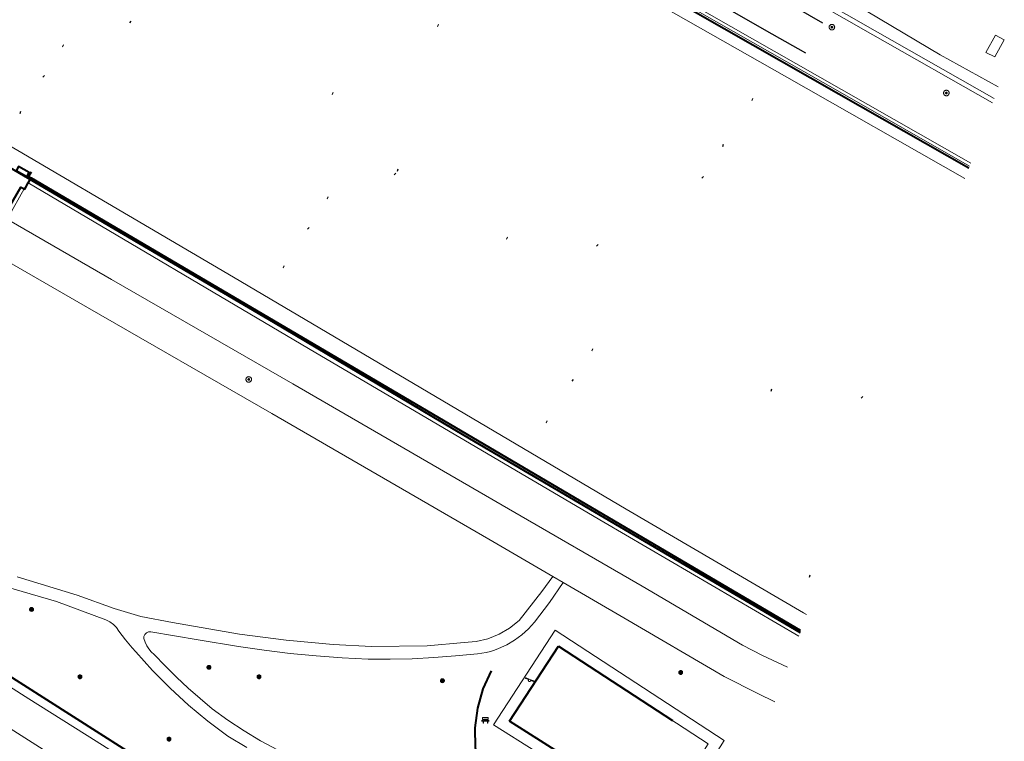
# Model space of a CAD drawing. Header units: metres. Extents: x 135779 to 137489, y 452643 to 455118.
# Tile 412 of 489: x 137203 to 137312, y 454209 to 454289. Entities that reach past the tile are written whole.
import ezdxf

# ---------------------------------------------------------------- set-up
doc = ezdxf.new("R2010")
doc.units = ezdxf.units.M
for name, pattern in [('DGN_Style_1', [33.729988, 0.056123, -33.673865]), ('DGN_Style_3', [78.572352, 56.123108, -22.449243]), ('DGN_Style_4', [89.853097, 44.898487, -22.449243, 0.056123, -22.449243])]:
    doc.linetypes.add(name, pattern=pattern)
for name, color, linetype, lineweight in [('KTop_BTD_Groenvoorziening', 62, 'Continuous', 13), ('KTop_GBI_Toegangstrap', 40, 'Continuous', 40), ('KTop_OTD_Gesloten verharding', 15, 'Continuous', 13), ('KTop_OTD_Gesloten verharding_kunststof', 15, 'Continuous', 13), ('KTop_OTD_Onverhard', 15, 'Continuous', 13), ('KTop_PUT_Inspectie- of rioolput', 15, 'Continuous', 13), ('KTop_SHD_Geluidsscherm (l)', 1, 'Continuous', 40), ('KTop_SHD_Hek (l)', 15, 'DGN_Style_4', 40), ('KTop_SHD_Muur', 15, 'Continuous', 13), ('KTop_SPR_Sneltram (l)', 251, 'DGN_Style_3', 30), ('KTop_SPR_Trein (l)', 8, 'DGN_Style_1', 53), ('KTop_STM_Bank', 40, 'Continuous', 13), ('KTop_STM_Speelvoorziening', 40, 'Continuous', 13), ('KTop_VGO_Boom', 92, 'Continuous', 13), ('KTop_VGO_Haag (l)', 92, 'DGN_Style_3', 40), ('KTop_WGD_Fietspad', 40, 'Continuous', 13), ('KTop_WGD_Rijbaan_Lokale weg', 251, 'Continuous', 13), ('KTop_WGD_Spoorbaan', 251, 'Continuous', 13), ('KTop_WGD_Voetpad', 251, 'Continuous', 13)]:
    doc.layers.add(name, color=color, linetype=linetype, lineweight=lineweight)

# ---------------------------------------------------------------- blocks, each defined once
blk = doc.blocks.new('PUT_Inspectie-_of_rioolput')
at = {"layer": 'KTop_PUT_Inspectie- of rioolput', "flags": 128}
for points in [[(0.31, 0), (0.31, 0.03), (0.3, 0.06), (0.29, 0.1), (0.28, 0.13), (0.27, 0.15), (0.25, 0.18), (0.23, 0.21), (0.21, 0.23), (0.18, 0.25), (0.15, 0.27), (0.13, 0.28), (0.1, 0.29), (0.06, 0.3), (0.03, 0.31), (0, 0.31), (-0.03, 0.31), (-0.06, 0.3), (-0.1, 0.29), (-0.13, 0.28), (-0.16, 0.27), (-0.18, 0.25), (-0.21, 0.23), (-0.23, 0.21), (-0.25, 0.18), (-0.27, 0.15), (-0.28, 0.13), (-0.29, 0.1), (-0.3, 0.06), (-0.31, 0.03), (-0.31, 0), (-0.31, -0.03), (-0.3, -0.06), (-0.29, -0.1), (-0.28, -0.13), (-0.27, -0.16), (-0.25, -0.18), (-0.23, -0.21), (-0.21, -0.23), (-0.18, -0.25), (-0.15, -0.27), (-0.13, -0.28), (-0.1, -0.29), (-0.06, -0.3), (-0.03, -0.31), (0, -0.31), (0.03, -0.31), (0.06, -0.3), (0.1, -0.29), (0.13, -0.28), (0.15, -0.27), (0.18, -0.25), (0.21, -0.23), (0.23, -0.21), (0.25, -0.18), (0.27, -0.15), (0.28, -0.13), (0.29, -0.1), (0.3, -0.06), (0.31, -0.03), (0.31, 0)], [(0.1, 0), (0.09, 0.01), (0.09, 0.02), (0.09, 0.03), (0.09, 0.04), (0.08, 0.05), (0.08, 0.06), (0.07, 0.06), (0.06, 0.07), (0.06, 0.08), (0.05, 0.08), (0.04, 0.09), (0.03, 0.09), (0.02, 0.09), (0.01, 0.09), (0, 0.09), (-0.01, 0.09), (-0.02, 0.09), (-0.03, 0.09), (-0.04, 0.09), (-0.05, 0.08), (-0.06, 0.08), (-0.06, 0.07), (-0.07, 0.06), (-0.08, 0.06), (-0.08, 0.05), (-0.09, 0.04), (-0.09, 0.03), (-0.09, 0.02), (-0.09, 0.01), (-0.09, 0), (-0.09, -0.01), (-0.09, -0.02), (-0.09, -0.03), (-0.09, -0.04), (-0.08, -0.05), (-0.08, -0.06), (-0.07, -0.06), (-0.06, -0.07), (-0.06, -0.08), (-0.05, -0.08), (-0.04, -0.09), (-0.03, -0.09), (-0.02, -0.09), (-0.01, -0.09), (0, -0.09), (0.01, -0.09), (0.02, -0.09), (0.03, -0.09), (0.04, -0.09), (0.05, -0.08), (0.06, -0.08), (0.06, -0.07), (0.07, -0.06), (0.08, -0.06), (0.08, -0.05), (0.09, -0.04), (0.09, -0.03), (0.09, -0.02), (0.09, -0.01), (0.1, 0)], [(0.04, 0), (0.03, 0), (0.03, 0.01), (0.03, 0.01), (0.03, 0.01), (0.03, 0.02), (0.03, 0.02), (0.03, 0.02), (0.02, 0.03), (0.02, 0.03), (0.02, 0.03), (0.01, 0.03), (0.01, 0.03), (0.01, 0.03), (0, 0.03), (0, 0.03), (0, 0.03), (-0.01, 0.03), (-0.01, 0.03), (-0.01, 0.03), (-0.02, 0.03), (-0.02, 0.03), (-0.02, 0.03), (-0.03, 0.02), (-0.03, 0.02), (-0.03, 0.02), (-0.03, 0.01), (-0.03, 0.01), (-0.03, 0.01), (-0.03, 0), (-0.03, 0), (-0.03, 0), (-0.03, -0.01), (-0.03, -0.01), (-0.03, -0.01), (-0.03, -0.02), (-0.03, -0.02), (-0.03, -0.02), (-0.02, -0.03), (-0.02, -0.03), (-0.02, -0.03), (-0.01, -0.03), (-0.01, -0.03), (-0.01, -0.03), (0, -0.03), (0, -0.03), (0, -0.03), (0.01, -0.03), (0.01, -0.03), (0.01, -0.03), (0.02, -0.03), (0.02, -0.03), (0.02, -0.03), (0.03, -0.02), (0.03, -0.02), (0.03, -0.02), (0.03, -0.01), (0.03, -0.01), (0.03, -0.01), (0.03, 0), (0.04, 0)], [(0.01, 0.02), (0.01, 0.02), (0.01, 0.02), (0, 0.02), (0, 0.02), (0, 0.02), (0, 0.02), (-0.01, 0.02), (-0.01, 0.02), (-0.01, 0.02), (-0.01, 0.02), (-0.01, 0.02), (-0.02, 0.02), (-0.02, 0.01), (-0.02, 0.01), (-0.02, 0.01), (-0.02, 0.01), (-0.02, 0.01), (-0.02, 0), (-0.02, 0), (-0.02, 0), (-0.02, 0), (-0.02, -0.01), (-0.02, -0.01), (-0.02, -0.01), (-0.02, -0.01), (-0.02, -0.01), (-0.02, -0.02), (-0.01, -0.02), (-0.01, -0.02), (-0.01, -0.02), (-0.01, -0.02), (-0.01, -0.02), (0, -0.02), (0, -0.02), (0, -0.02), (0, -0.02), (0.01, -0.02), (0.01, -0.02), (0.01, -0.02), (0.01, -0.02), (0.01, -0.02), (0.02, -0.02), (0.02, -0.01), (0.02, -0.01), (0.02, -0.01), (0.02, -0.01), (0.02, -0.01), (0.02, 0), (0.02, 0), (0.02, 0), (0.02, 0), (0.02, 0.01), (0.02, 0.01), (0.02, 0.01), (0.02, 0.01), (0.02, 0.01), (0.02, 0.02), (0.01, 0.02), (0.01, 0.02), (0.01, 0.02)]]:
    blk.add_lwpolyline(points, dxfattribs=at)
blk = doc.blocks.new('STM_Speelvoorziening')
at = {"layer": 'KTop_STM_Speelvoorziening'}
for p, q in [((-0.46, 0.22), (-0.45, 0.23)), ((-0.46, 0.21), (-0.46, 0.22)), ((-0.46, 0.22), (-0.46, 0.22)), ((-0.45, 0.2), (-0.46, 0.21)), ((-0.46, 0.21), (-0.46, 0.21)), ((-0.46, 0.21), (-0.46, 0.21)), ((-0.45, 0.23), (-0.45, 0.24)), ((-0.45, 0.24), (-0.45, 0.24)), ((-0.45, 0.24), (-0.44, 0.24)), ((-0.45, 0.23), (-0.45, 0.23)), ((-0.45, 0.23), (-0.45, 0.23)), ((-0.45, 0.19), (-0.45, 0.2)), ((-0.45, 0.2), (-0.45, 0.2)), ((-0.44, 0.18), (-0.45, 0.19)), ((-0.45, 0.19), (-0.45, 0.19)), ((-0.45, 0.19), (-0.45, 0.19)), ((-0.44, 0.24), (-0.44, 0.25)), ((-0.44, 0.25), (-0.44, 0.25)), ((-0.44, 0.25), (-0.43, 0.25)), ((-0.43, 0.18), (-0.44, 0.18)), ((-0.44, 0.18), (-0.44, 0.18)), ((-0.44, 0.18), (-0.44, 0.18)), ((-0.43, 0.25), (-0.43, 0.25)), ((-0.43, 0.25), (-0.42, 0.25)), ((-0.11, 0.04), (-0.43, 0.18)), ((-0.42, 0.25), (-0.42, 0.25)), ((-0.42, 0.25), (-0.42, 0.25)), ((-0.42, 0.25), (-0.41, 0.25)), ((-0.41, 0.25), (-0.41, 0.25)), ((-0.41, 0.25), (-0.4, 0.25)), ((-0.4, 0.25), (-0.4, 0.25)), ((-0.4, 0.25), (0.03, 0.07)), ((-0.14, 0.01), (-0.13, 0.02)), ((-0.14, -0.01), (-0.14, 0.01)), ((-0.13, 0.02), (-0.12, 0.03)), ((-0.12, 0.03), (-0.11, 0.04)), ((-0.11, 0.04), (-0.11, 0.04)), ((0.03, 0.07), (0.46, -0.11)), ((-0.15, -0.03), (-0.14, -0.02)), ((-0.15, -0.05), (-0.15, -0.03)), ((-0.15, -0.06), (-0.15, -0.05)), ((-0.14, -0.07), (-0.15, -0.06)), ((-0.14, -0.02), (-0.14, -0.01)), ((-0.14, -0.09), (-0.14, -0.07)), ((-0.14, -0.1), (-0.14, -0.09)), ((-0.13, -0.11), (-0.14, -0.1)), ((-0.12, -0.12), (-0.13, -0.11)), ((-0.11, -0.13), (-0.12, -0.12)), ((-0.1, -0.14), (-0.11, -0.13)), ((-0.09, -0.15), (-0.1, -0.14)), ((-0.08, -0.16), (-0.09, -0.15)), ((-0.07, -0.16), (-0.08, -0.16)), ((-0.06, -0.17), (-0.07, -0.16)), ((-0.04, -0.17), (-0.06, -0.17)), ((-0.03, -0.17), (-0.04, -0.17)), ((-0.02, -0.18), (-0.03, -0.17)), ((0, -0.17), (-0.02, -0.18)), ((0.01, -0.17), (0, -0.17)), ((0.02, -0.17), (0.01, -0.17)), ((0.03, -0.16), (0.02, -0.17)), ((0.05, -0.16), (0.03, -0.16)), ((0.06, -0.15), (0.05, -0.16)), ((0.07, -0.14), (0.06, -0.15)), ((0.08, -0.13), (0.07, -0.14)), ((0.09, -0.12), (0.08, -0.13)), ((0.1, -0.1), (0.09, -0.11)), ((0.09, -0.11), (0.09, -0.12)), ((0.11, -0.07), (0.1, -0.09)), ((0.1, -0.09), (0.1, -0.1)), ((0.43, -0.18), (0.11, -0.05)), ((0.11, -0.05), (0.11, -0.06)), ((0.11, -0.06), (0.11, -0.07)), ((0.44, -0.18), (0.43, -0.18)), ((0.45, -0.18), (0.44, -0.18)), ((0.44, -0.18), (0.44, -0.18)), ((0.46, -0.18), (0.45, -0.18)), ((0.45, -0.18), (0.45, -0.18)), ((0.46, -0.11), (0.47, -0.11)), ((0.47, -0.18), (0.46, -0.18)), ((0.46, -0.18), (0.46, -0.18)), ((0.46, -0.18), (0.46, -0.18)), ((0.47, -0.11), (0.47, -0.11)), ((0.47, -0.11), (0.47, -0.11)), ((0.47, -0.11), (0.48, -0.12)), ((0.48, -0.17), (0.47, -0.17)), ((0.47, -0.17), (0.47, -0.17)), ((0.47, -0.17), (0.47, -0.18)), ((0.48, -0.12), (0.48, -0.12)), ((0.48, -0.12), (0.48, -0.12)), ((0.48, -0.12), (0.48, -0.13)), ((0.48, -0.13), (0.48, -0.13)), ((0.48, -0.13), (0.49, -0.13)), ((0.49, -0.15), (0.48, -0.15)), ((0.48, -0.15), (0.48, -0.16)), ((0.48, -0.16), (0.48, -0.16)), ((0.48, -0.16), (0.48, -0.16)), ((0.48, -0.16), (0.48, -0.17)), ((0.49, -0.13), (0.49, -0.14)), ((0.49, -0.14), (0.49, -0.14)), ((0.49, -0.14), (0.49, -0.15)), ((0.49, -0.15), (0.49, -0.15))]:
    blk.add_line(p, q, dxfattribs=at)
blk = doc.blocks.new('STM_Bank')
at = {"layer": 'KTop_STM_Bank'}
for p, q in [((-0.42, -0.09), (-0.3, 0.02)), ((-0.3, 0.31), (0.3, 0.31)), ((-0.3, 0.14), (-0.3, 0.31)), ((-0.2, 0.14), (-0.3, 0.14)), ((-0.3, 0.02), (-0.2, 0.02)), ((-0.2, 0.02), (-0.2, 0.14)), ((0.16, 0.14), (-0.15, 0.14)), ((-0.15, 0.14), (-0.15, 0.02)), ((-0.15, 0.02), (0.16, 0.02)), ((0.16, 0.02), (0.16, 0.14)), ((0.3, 0.14), (0.2, 0.14)), ((0.2, 0.14), (0.2, 0.02)), ((0.2, 0.02), (0.3, 0.02)), ((0.3, 0.31), (0.3, 0.14)), ((0.3, 0.02), (0.42, -0.09)), ((-0.26, -0.09), (-0.42, -0.09)), ((-0.26, -0.31), (-0.26, -0.09)), ((-0.21, -0.31), (-0.26, -0.31)), ((0.22, -0.09), (-0.21, -0.09)), ((-0.21, -0.09), (-0.21, -0.31)), ((0.22, -0.31), (0.22, -0.09)), ((0.26, -0.31), (0.22, -0.31)), ((0.42, -0.09), (0.26, -0.09)), ((0.26, -0.09), (0.26, -0.31))]:
    blk.add_line(p, q, dxfattribs=at)
blk = doc.blocks.new('VGO_Boom')
at = {"layer": 'KTop_VGO_Boom', "flags": 128}
for points in [[(0.21, 0), (0.21, 0.02), (0.21, 0.04), (0.2, 0.07), (0.2, 0.09), (0.19, 0.11), (0.17, 0.13), (0.16, 0.14), (0.14, 0.16), (0.13, 0.17), (0.11, 0.19), (0.09, 0.2), (0.07, 0.2), (0.04, 0.21), (0.02, 0.21), (0, 0.21), (-0.02, 0.21), (-0.05, 0.21), (-0.07, 0.2), (-0.09, 0.2), (-0.11, 0.19), (-0.13, 0.17), (-0.14, 0.16), (-0.16, 0.14), (-0.17, 0.13), (-0.19, 0.11), (-0.2, 0.09), (-0.2, 0.07), (-0.21, 0.04), (-0.21, 0.02), (-0.22, 0), (-0.21, -0.02), (-0.21, -0.05), (-0.2, -0.07), (-0.2, -0.09), (-0.19, -0.11), (-0.17, -0.13), (-0.16, -0.14), (-0.14, -0.16), (-0.13, -0.17), (-0.11, -0.19), (-0.09, -0.2), (-0.07, -0.2), (-0.05, -0.21), (-0.02, -0.21), (0, -0.22), (0.02, -0.21), (0.04, -0.21), (0.07, -0.2), (0.09, -0.2), (0.11, -0.19), (0.13, -0.17), (0.14, -0.16), (0.16, -0.14), (0.17, -0.13), (0.19, -0.11), (0.2, -0.09), (0.2, -0.07), (0.21, -0.05), (0.21, -0.02), (0.21, 0)], [(0.15, 0), (0.15, 0.02), (0.15, 0.03), (0.15, 0.05), (0.14, 0.06), (0.13, 0.08), (0.13, 0.09), (0.12, 0.1), (0.1, 0.12), (0.09, 0.13), (0.08, 0.13), (0.06, 0.14), (0.05, 0.15), (0.03, 0.15), (0.02, 0.15), (0, 0.15), (-0.02, 0.15), (-0.03, 0.15), (-0.05, 0.15), (-0.06, 0.14), (-0.08, 0.13), (-0.09, 0.13), (-0.1, 0.12), (-0.12, 0.1), (-0.13, 0.09), (-0.13, 0.08), (-0.14, 0.06), (-0.15, 0.05), (-0.15, 0.03), (-0.15, 0.02), (-0.16, 0), (-0.15, -0.02), (-0.15, -0.03), (-0.15, -0.05), (-0.14, -0.06), (-0.13, -0.08), (-0.13, -0.09), (-0.12, -0.1), (-0.1, -0.12), (-0.09, -0.13), (-0.08, -0.13), (-0.06, -0.14), (-0.05, -0.15), (-0.03, -0.15), (-0.02, -0.15), (0, -0.16), (0.02, -0.15), (0.03, -0.15), (0.05, -0.15), (0.06, -0.14), (0.08, -0.13), (0.09, -0.13), (0.1, -0.12), (0.12, -0.1), (0.13, -0.09), (0.13, -0.08), (0.14, -0.06), (0.15, -0.05), (0.15, -0.03), (0.15, -0.02), (0.15, 0)], [(0.1, 0), (0.09, 0.01), (0.09, 0.02), (0.09, 0.03), (0.09, 0.04), (0.08, 0.05), (0.08, 0.06), (0.07, 0.06), (0.06, 0.07), (0.06, 0.08), (0.05, 0.08), (0.04, 0.09), (0.03, 0.09), (0.02, 0.09), (0.01, 0.09), (0, 0.09), (-0.01, 0.09), (-0.02, 0.09), (-0.03, 0.09), (-0.04, 0.09), (-0.05, 0.08), (-0.06, 0.08), (-0.06, 0.07), (-0.07, 0.06), (-0.08, 0.06), (-0.08, 0.05), (-0.09, 0.04), (-0.09, 0.03), (-0.09, 0.02), (-0.09, 0.01), (-0.1, 0), (-0.09, -0.01), (-0.09, -0.02), (-0.09, -0.03), (-0.09, -0.04), (-0.08, -0.05), (-0.08, -0.06), (-0.07, -0.06), (-0.06, -0.07), (-0.06, -0.08), (-0.05, -0.08), (-0.04, -0.09), (-0.03, -0.09), (-0.02, -0.09), (-0.01, -0.09), (0, -0.1), (0.01, -0.09), (0.02, -0.09), (0.03, -0.09), (0.04, -0.09), (0.05, -0.08), (0.06, -0.08), (0.06, -0.07), (0.07, -0.06), (0.08, -0.06), (0.08, -0.05), (0.09, -0.04), (0.09, -0.03), (0.09, -0.02), (0.09, -0.01), (0.1, 0)], [(0.04, 0), (0.03, 0), (0.03, 0.01), (0.03, 0.01), (0.03, 0.01), (0.03, 0.02), (0.03, 0.02), (0.03, 0.02), (0.02, 0.03), (0.02, 0.03), (0.02, 0.03), (0.01, 0.03), (0.01, 0.03), (0.01, 0.03), (0, 0.03), (0, 0.03), (0, 0.03), (-0.01, 0.03), (-0.01, 0.03), (-0.01, 0.03), (-0.02, 0.03), (-0.02, 0.03), (-0.02, 0.03), (-0.03, 0.02), (-0.03, 0.02), (-0.03, 0.02), (-0.03, 0.01), (-0.03, 0.01), (-0.03, 0.01), (-0.04, 0), (-0.04, 0), (-0.04, 0), (-0.03, -0.01), (-0.03, -0.01), (-0.03, -0.01), (-0.03, -0.02), (-0.03, -0.02), (-0.03, -0.02), (-0.02, -0.03), (-0.02, -0.03), (-0.02, -0.03), (-0.01, -0.03), (-0.01, -0.03), (-0.01, -0.03), (0, -0.04), (0, -0.04), (0, -0.04), (0.01, -0.03), (0.01, -0.03), (0.01, -0.03), (0.02, -0.03), (0.02, -0.03), (0.02, -0.03), (0.03, -0.02), (0.03, -0.02), (0.03, -0.02), (0.03, -0.01), (0.03, -0.01), (0.03, -0.01), (0.03, 0), (0.04, 0)]]:
    blk.add_lwpolyline(points, dxfattribs=at)

msp = doc.modelspace()

# ---------------------------------------------------------------- linework, layer by layer
at = {"layer": 'KTop_BTD_Groenvoorziening', "flags": 128}
for points in [[(137311.2, 454281.64), (137304.78, 454285.21), (137288.57, 454294.86), (137261.97, 454310.3), (137239.29, 454322.5), (137233.27, 454325.21), (137182.6, 454354.03)], [(137203.79, 454271.04), (137203.84, 454271.01)], [(137203.84, 454271.01), (137235.67, 454252.2), (137267.53, 454233.47), (137289.11, 454220.84)]]:
    msp.add_lwpolyline(points, dxfattribs=at)
at = {"layer": 'KTop_GBI_Toegangstrap', "flags": 128}
for points in [[(137203.71, 454271.78), (137203.94, 454272.18), (137202.76, 454272.85), (137202.52, 454272.42)], [(137204.03, 454271.48), (137203.66, 454271.69), (137203.71, 454271.78)], [(137203.84, 454271.01), (137204.09, 454271.44), (137204.03, 454271.48)], [(137201.26, 454267.5), (137203.01, 454270.56), (137203.39, 454270.35)], [(137203.39, 454270.35), (137203.45, 454270.31), (137203.84, 454271.01)]]:
    msp.add_lwpolyline(points, dxfattribs=at)
at = {"layer": 'KTop_OTD_Gesloten verharding', "flags": 128}
for points in [[(137199.62, 454333.39), (137199.73, 454333.33), (137200.12, 454334.09), (137202, 454333.07), (137201.46, 454332.13), (137202.97, 454331.27), (137203, 454331.31), (137203.56, 454332.22), (137218.84, 454323.46), (137256.55, 454301.96), (137293.56, 454280.84), (137307.93, 454272.65)], [(137202.52, 454272.42), (137203.71, 454271.78)], [(137203.71, 454271.78), (137204.02, 454271.61), (137204.09, 454271.58)], [(137289.31, 454221.4), (137204.18, 454271.53), (137204.09, 454271.58)]]:
    msp.add_lwpolyline(points, dxfattribs=at)
at = {"layer": 'KTop_OTD_Gesloten verharding_kunststof', "flags": 128}
for points in [[(137204.03, 454271.48), (137203.79, 454271.04)], [(137204.09, 454271.58), (137204.03, 454271.48)], [(137203.39, 454270.35), (137201.64, 454267.28), (137201.26, 454267.5)], [(137203.79, 454271.04), (137203.39, 454270.35)]]:
    msp.add_lwpolyline(points, dxfattribs=at)
at = {"layer": 'KTop_OTD_Onverhard', "flags": 128}
msp.add_lwpolyline([(137310.89, 454287.38), (137311.86, 454286.87), (137310.81, 454284.97), (137309.83, 454285.47), (137310.89, 454287.38)], dxfattribs=at)
at = {"layer": 'KTop_SHD_Geluidsscherm (l)', "flags": 128}
for points in [[(137141.33, 454307.51), (137163.85, 454294.79), (137185.59, 454282.19), (137230.97, 454255.59), (137252.04, 454243.09), (137289.26, 454221.25)], [(137203.88, 454271.72), (137204.2, 454272.26)], [(137204.01, 454271.63), (137203.88, 454271.72)], [(137204.18, 454271.53), (137204.01, 454271.63)], [(137289.32, 454221.45), (137204.18, 454271.53)]]:
    msp.add_lwpolyline(points, dxfattribs=at)
at = {"layer": 'KTop_SHD_Hek (l)', "flags": 128}
for points in [[(137307.93, 454272.65), (137293.56, 454280.84), (137256.55, 454301.96), (137218.84, 454323.46), (137203.56, 454332.22), (137203, 454331.31), (137202.97, 454331.27)], [(137273.96, 454200.79), (137266.51, 454205.49), (137265.38, 454206.2), (137257.1, 454211.42), (137262.52, 454219.72), (137279.08, 454208.92), (137273.96, 454200.79)]]:
    msp.add_lwpolyline(points, dxfattribs=at)
at = {"layer": 'KTop_SHD_Muur', "flags": 128}
for points in [[(137175.53, 454356.88), (137204.3, 454340.48), (137222.59, 454330.04), (137260.29, 454308.56), (137297.32, 454287.42), (137310.56, 454279.87)], [(137175.78, 454357.31), (137175.85, 454357.27), (137204.57, 454340.91), (137222.84, 454330.48), (137260.54, 454308.99), (137297.57, 454287.86), (137310.73, 454280.35)], [(137203.45, 454332.51), (137203.54, 454332.45), (137218.96, 454323.67), (137256.67, 454302.18), (137293.68, 454281.05), (137308.01, 454272.88)], [(137308.14, 454273.22), (137293.86, 454281.35), (137256.85, 454302.48), (137219.14, 454323.98), (137203.67, 454332.78)]]:
    msp.add_lwpolyline(points, dxfattribs=at)
at = {"layer": 'KTop_SPR_Sneltram (l)', "flags": 128}
for points in [[(137174.74, 454355.48), (137177.34, 454353.99), (137188.71, 454347.53), (137199.11, 454341.58), (137210.25, 454335.21), (137221.77, 454328.66), (137237.94, 454319.44), (137252.55, 454311.08), (137270.44, 454300.91), (137276.65, 454297.34), (137288.8, 454290.43), (137302.34, 454282.71), (137310, 454278.35)], [(137172.82, 454352.12), (137176.5, 454350.03), (137184.98, 454345.19), (137192.98, 454340.64), (137201.6, 454335.72), (137206.2, 454333.1), (137212.1, 454329.72), (137219.91, 454325.29), (137227.3, 454321.06), (137236.08, 454316.07), (137242.11, 454312.63), (137249.29, 454308.51), (137257.56, 454303.81), (137263.31, 454300.53), (137273.48, 454294.76), (137286.15, 454287.53), (137294.63, 454282.7), (137306.32, 454276.02), (137308.67, 454274.68)]]:
    msp.add_lwpolyline(points, dxfattribs=at)
at = {"layer": 'KTop_SPR_Trein (l)', "flags": 128}
for points in [[(137166.77, 454347.56), (137179.28, 454340.35), (137210.52, 454322.48), (137306.08, 454267.55)], [(137163.53, 454342.49), (137176.44, 454335.04), (137212.31, 454314.54), (137303.99, 454261.8)], [(137161.22, 454338.89), (137177.13, 454329.74), (137205.55, 454313.5), (137302.54, 454257.82)], [(137152.31, 454324.95), (137215.09, 454288.88)], [(137149.06, 454319.87), (137294.69, 454236.22)], [(137146.92, 454316.52), (137293.31, 454232.4)], [(137144.36, 454312.52), (137178.97, 454292.86), (137222.12, 454267.61), (137282.43, 454232.08), (137291.32, 454226.93)], [(137208.18, 454297.78), (137298.27, 454246.05)], [(137216.02, 454290.34), (137256.75, 454264.94)], [(137215.09, 454288.88), (137256.75, 454264.94)], [(137256.75, 454264.94), (137296.77, 454241.95)]]:
    msp.add_lwpolyline(points, dxfattribs=at)
at = {"layer": 'KTop_VGO_Haag (l)', "flags": 128}
for points in [[(137120.09, 454268.41), (137200.32, 454217.34), (137252.71, 454184.02), (137271.41, 454172.15)], [(137255.06, 454217.01), (137254.15, 454215), (137253.55, 454212.88), (137253.27, 454210.7), (137253.3, 454208.5), (137253.67, 454206.33), (137254.34, 454204.23), (137255.32, 454202.26), (137256.58, 454200.45), (137258.09, 454198.84), (137259.82, 454197.48)]]:
    msp.add_lwpolyline(points, dxfattribs=at)
at = {"layer": 'KTop_WGD_Fietspad', "flags": 128}
for points in [[(137128.75, 454261.72), (137144.26, 454251.83), (137155.62, 454244.61), (137165.53, 454238.29), (137166.95, 454237.39), (137175.52, 454231.97), (137191.32, 454221.91), (137203.89, 454213.92), (137211.34, 454209.21), (137219.63, 454203.97), (137231.75, 454196.27), (137240.61, 454190.64)], [(137170.61, 454227.74), (137171.84, 454229.66), (137178.08, 454225.7), (137209.15, 454205.96), (137218.54, 454200), (137269.72, 454167.5)]]:
    msp.add_lwpolyline(points, dxfattribs=at)
at = {"layer": 'KTop_WGD_Rijbaan_Lokale weg', "flags": 128}
for points in [[(137261.91, 454227.44), (137254.8, 454231.57), (137230.78, 454245.48), (137210.38, 454257.22), (137198.86, 454263.87), (137180.56, 454274.39), (137165.16, 454283.1), (137153.22, 454289.74), (137147.84, 454292.42), (137144.62, 454293.78), (137141.95, 454294.88), (137137.48, 454296.47), (137134.28, 454297.53)], [(137200.05, 454268.09), (137201.09, 454267.5), (137200.98, 454267.3), (137213.06, 454260.34), (137233.11, 454248.77), (137256.98, 454234.94), (137271.8, 454226.39), (137282.9, 454219.85), (137285.1, 454218.7), (137287.86, 454217.4)], [(137263.04, 454226.79), (137261.91, 454227.44)], [(137286.46, 454213.56), (137284.57, 454214.48), (137280.87, 454216.37), (137269.77, 454222.88), (137263.04, 454226.79)]]:
    msp.add_lwpolyline(points, dxfattribs=at)
at = {"layer": 'KTop_WGD_Spoorbaan', "flags": 128}
for points in [[(137167.94, 454349.4), (137171.94, 454346.96), (137172.1, 454347.23), (137171.18, 454347.79), (137171.29, 454347.92), (137171.4, 454348.06), (137182.22, 454341.93), (137198.95, 454332.26), (137202.94, 454329.95), (137205.12, 454329.83), (137222.83, 454319.72), (137246.32, 454306.29), (137287.55, 454282.87), (137307.51, 454271.49)], [(137289.98, 454223.24), (137289.65, 454223.43), (137270.03, 454234.9), (137251.36, 454245.93), (137226.56, 454260.59), (137193.36, 454280.08), (137173.47, 454291.63), (137155.91, 454301.75), (137153.36, 454303.19), (137142.98, 454309.07), (137143.01, 454309.12), (137143.58, 454310.06), (137147.08, 454308.14), (137147.3, 454308.49), (137143.2, 454310.7)]]:
    msp.add_lwpolyline(points, dxfattribs=at)
at = {"layer": 'KTop_WGD_Voetpad', "flags": 128}
for points in [[(137228.04, 454208.5), (137225.92, 454209.76), (137223.7, 454211.42), (137221.57, 454213.19), (137219.53, 454215.07), (137217.59, 454217.04), (137215.75, 454219.11), (137215.35, 454219.55), (137214.97, 454219.99), (137214.59, 454220.45), (137214.23, 454220.92), (137213.88, 454221.4), (137213.6, 454221.8), (137213.26, 454222.15), (137212.86, 454222.44), (137212.42, 454222.65), (137206.96, 454224.67), (137198.46, 454227.14)], [(137202.61, 454227.42), (137209.25, 454225.39), (137213.36, 454223.91), (137216.31, 454223.01), (137219.82, 454222.35), (137227.23, 454221.06), (137232.38, 454220.41), (137237.59, 454219.9), (137241.82, 454219.71), (137247.97, 454219.76), (137252.07, 454220.13), (137253.4, 454220.25), (137254.71, 454220.56), (137255.95, 454221.05), (137257.11, 454221.73), (137258.16, 454222.56), (137260.67, 454225.79), (137261.91, 454227.44)], [(137263.04, 454226.79), (137261.52, 454224.55), (137259.87, 454222.38), (137259.19, 454221.64), (137258.45, 454220.98), (137257.65, 454220.39), (137256.79, 454219.89), (137255.89, 454219.46), (137255.44, 454219.29), (137254.98, 454219.14), (137254.51, 454219.03), (137254.03, 454218.95), (137253.55, 454218.9), (137251.14, 454218.65), (137248.73, 454218.46), (137246.31, 454218.34), (137243.88, 454218.28), (137241.46, 454218.29), (137238.58, 454218.44), (137235.7, 454218.65), (137232.83, 454218.93), (137229.96, 454219.28), (137227.1, 454219.69), (137222.63, 454220.44), (137217.39, 454221.33), (137217.14, 454221.31), (137216.92, 454221.21), (137216.74, 454221.04), (137216.64, 454220.81), (137216.63, 454220.57), (137216.76, 454220.16), (137216.95, 454219.78), (137217.18, 454219.42), (137217.45, 454219.1), (137217.77, 454218.82), (137218.99, 454217.54), (137220.24, 454216.3), (137221.53, 454215.1), (137222.85, 454213.93), (137224.2, 454212.79), (137225.94, 454211.54), (137227.72, 454210.36), (137229.56, 454209.27), (137231.44, 454208.25)], [(137264.69, 454205.12), (137255.32, 454211.03), (137262.15, 454221.5), (137280.84, 454209.3), (137274.36, 454199.02), (137265.82, 454204.4)], [(137273.96, 454200.79), (137279.08, 454208.92), (137262.52, 454219.72), (137257.1, 454211.42), (137265.38, 454206.2), (137266.51, 454205.49), (137273.96, 454200.79)]]:
    msp.add_lwpolyline(points, dxfattribs=at)

# ---------------------------------------------------------------- block references
at = {"layer": 'KTop_PUT_Inspectie- of rioolput'}
for p, rotation in [((137292.78, 454288.26), 60.28128717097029), ((137305.45, 454280.97), 60.30933599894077), ((137228.24, 454249.26), 240.0787808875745)]:
    msp.add_blockref('PUT_Inspectie-_of_rioolput', p, dxfattribs=dict(at, rotation=rotation))
at = {"layer": 'KTop_STM_Bank'}
msp.add_blockref('STM_Bank', (137254.43, 454211.52), dxfattribs=at)
at = {"layer": 'KTop_STM_Speelvoorziening'}
msp.add_blockref('STM_Speelvoorziening', (137259.33, 454215.99), dxfattribs=at)
at = {"layer": 'KTop_VGO_Boom'}
for p in [(137204.2, 454223.8), (137223.83, 454217.39), (137276.05, 454216.82), (137209.56, 454216.34), (137229.38, 454216.34), (137249.68, 454215.91), (137219.42, 454209.44)]:
    msp.add_blockref('VGO_Boom', p, dxfattribs=at)

doc.saveas('drawing.dxf')
